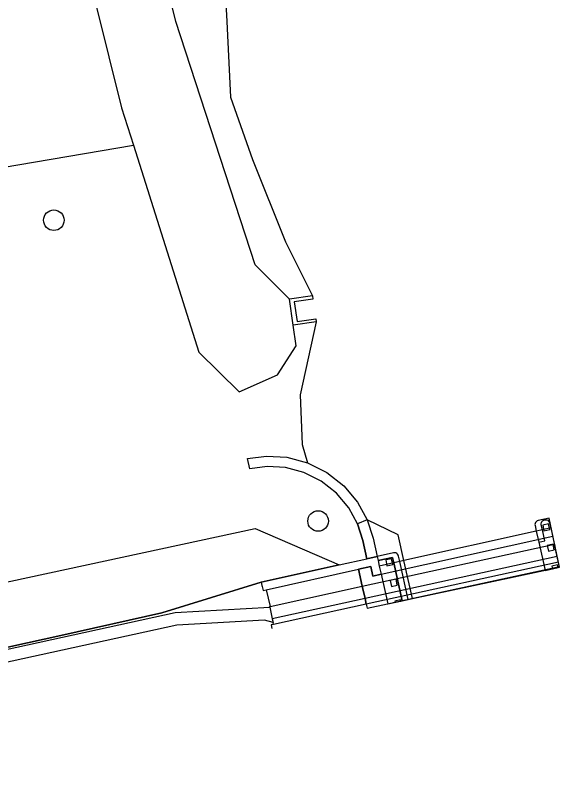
# Model space of a CAD drawing. Extents: x 160806 to 161707, y 383697 to 384148.
# Drawn here: x 161680.77 to 161706.65, y 383862.05 to 383898.89 of the extents above; entities that cross this region are included whole.
import ezdxf

# ---------------------------------------------------------------- set-up
doc = ezdxf.new("R2010")
doc.units = 0
for name, color, linetype in [('IMGEO_Boom', 7, 'Continuous'), ('IMGEO_Dek', 7, 'Continuous'), ('IMGEO_Groenvoorziening', 7, 'Continuous'), ('IMGEO_Hek', 7, 'Continuous'), ('IMGEO_Kademuur', 7, 'Continuous'), ('IMGEO_Muur', 7, 'Continuous'), ('IMGEO_Pijler', 7, 'Continuous'), ('IMGEO_Spoorbaan_halfverhard', 7, 'Continuous'), ('IMGEO_Terreindeel_gesloten', 7, 'Continuous'), ('IMGEO_Terreindeel_open', 7, 'Continuous'), ('IMGEO_Waterloop', 7, 'Continuous')]:
    doc.layers.add(name, color=color, linetype=linetype)

msp = doc.modelspace()

# ---------------------------------------------------------------- linework, layer by layer
at = {"layer": 'IMGEO_Boom'}
for centre in [(161682.598, 383889.147), (161695.165, 383874.827)]:
    msp.add_circle(centre, 0.489, dxfattribs=at)
at = {"layer": 'IMGEO_Dek'}
for points in [[(161699.163, 383871.031), (161699.651, 383871.135), (161699.248, 383872.946), (161698.975, 383874.173), (161697.501, 383874.883), (161697.041, 383874.687), (161697.292, 383873.904), (161697.486, 383873.031), (161697.974, 383873.14), (161698.018, 383872.945), (161698.702, 383873.097), (161698.76, 383872.838)], [(161705.959, 383872.479), (161706.646, 383872.625), (161706.149, 383874.961), (161705.637, 383874.847), (161705.59, 383874.83), (161705.547, 383874.801), (161705.511, 383874.759), (161705.489, 383874.709), (161705.48, 383874.657), (161705.485, 383874.608), (161705.543, 383874.349), (161705.659, 383873.827)], [(161706.246, 383874.505), (161706.226, 383874.501), (161705.834, 383874.413), (161705.543, 383874.349), (161699.248, 383872.946), (161699.052, 383872.903), (161698.76, 383872.838), (161698.076, 383872.685), (161698.163, 383872.295), (161697.772, 383872.208), (161697.671, 383872.662), (161697.085, 383872.532), (161697.266, 383871.72), (161697.397, 383871.134), (161697.455, 383870.872), (161697.499, 383870.677), (161706.646, 383872.625)], [(161699.455, 383871.093), (161699.052, 383872.903), (161698.994, 383873.162), (161698.978, 383873.208), (161698.948, 383873.252), (161698.906, 383873.287), (161698.856, 383873.31), (161698.804, 383873.319), (161698.755, 383873.314), (161697.974, 383873.14), (161698.018, 383872.945), (161698.076, 383872.685), (161698.163, 383872.295), (161698.477, 383870.885)], [(161699.163, 383871.031), (161698.76, 383872.838), (161698.702, 383873.097), (161698.018, 383872.945), (161698.076, 383872.685), (161698.163, 383872.295), (161698.477, 383870.885)]]:
    msp.add_lwpolyline(points, close=True, dxfattribs=at)
at = {"layer": 'IMGEO_Groenvoorziening'}
for points in [[(161670.931, 383981.719), (161674.293, 383954.013), (161682.229, 383908.951), (161685.822, 383894.498), (161686.383, 383892.722)], [(161693.801, 383885.386), (161692.179, 383887.027), (161688.398, 383898.603), (161684.806, 383913.056), (161676.87, 383958.118), (161673.773, 383981.631)], [(161680.134, 383891.651), (161686.383, 383892.722)], [(161686.383, 383892.722), (161689.49, 383882.874), (161691.406, 383880.984), (161693.228, 383881.783), (161694.117, 383883.165), (161693.977, 383884.148)], [(161678.693, 383871.571), (161692.17, 383874.476), (161696.167, 383872.737)], [(161692.46, 383871.911), (161687.731, 383870.454), (161682.93, 383869.376), (161670.593, 383866.669)]]:
    msp.add_lwpolyline(points, dxfattribs=at)
at = {"layer": 'IMGEO_Hek'}
msp.add_lwpolyline([(161468.352, 383821.972), (161470.021, 383822.345), (161472.634, 383822.879), (161475.023, 383823.371), (161479.934, 383824.467), (161509.272, 383830.942), (161514.217, 383832.035), (161521.635, 383833.723), (161580.201, 383846.689), (161582.51, 383847.687), (161585.012, 383847.75), (161614.342, 383854.325), (161641.301, 383860.274), (161651.06, 383862.411), (161662.497, 383864.892), (161670.593, 383866.669), (161682.93, 383869.376), (161687.731, 383870.454), (161692.46, 383871.911), (161696.167, 383872.737)], dxfattribs=at)
at = {"layer": 'IMGEO_Kademuur'}
for points in [[(161694.897, 383885.542), (161693.801, 383885.386)], [(161694.897, 383885.542), (161694.918, 383885.393), (161694.03, 383885.267), (161694.164, 383884.326), (161695.052, 383884.453), (161695.073, 383884.304)], [(161693.977, 383884.148), (161693.801, 383885.386)], [(161695.073, 383884.304), (161693.977, 383884.148)]]:
    msp.add_lwpolyline(points, dxfattribs=at)
at = {"layer": 'IMGEO_Muur'}
for points in [[(161697.486, 383873.031), (161697.292, 383873.904), (161697.041, 383874.687), (161696.623, 383875.452), (161696.041, 383876.148), (161695.314, 383876.723), (161694.484, 383877.137), (161693.607, 383877.37), (161692.737, 383877.422), (161691.921, 383877.318), (161691.812, 383877.806), (161692.719, 383877.922), (161693.685, 383877.863), (161694.66, 383877.605)], [(161694.66, 383877.605), (161695.582, 383877.145), (161696.389, 383876.506), (161697.037, 383875.733), (161697.501, 383874.883), (161697.78, 383874.013), (161697.974, 383873.14)], [(161705.659, 383873.827), (161705.95, 383873.892), (161705.834, 383874.413), (161705.781, 383874.649), (161705.776, 383874.698), (161705.785, 383874.75), (161705.808, 383874.799), (161705.843, 383874.841), (161705.887, 383874.871), (161705.91, 383874.879), (161705.959, 383874.89), (161705.984, 383874.892), (161706.036, 383874.884), (161706.086, 383874.861), (161706.127, 383874.826), (161706.157, 383874.782), (161706.174, 383874.736), (161706.226, 383874.501), (161706.342, 383873.98)], [(161698.163, 383872.295), (161706.329, 383874.114)], [(161706.357, 383873.983), (161706.342, 383873.98)], [(161706.342, 383873.98), (161706.418, 383873.638)], [(161706.418, 383873.638), (161706.43, 383873.641)], [(161706.644, 383872.625), (161706.418, 383873.638)], [(161696.167, 383872.737), (161697.486, 383873.031)], [(161697.974, 383873.14), (161697.486, 383873.031)], [(161697.974, 383873.14), (161698.018, 383872.945), (161698.076, 383872.685), (161698.119, 383872.49), (161698.163, 383872.295)], [(161696.167, 383872.737), (161692.46, 383871.911)], [(161697.085, 383872.532), (161697.671, 383872.662), (161697.772, 383872.208), (161698.163, 383872.295)], [(161706.595, 383872.863), (161697.455, 383870.872)], [(161698.743, 383870.942), (161706.638, 383872.662)], [(161692.701, 383871.555), (161697.085, 383872.532)], [(161692.46, 383871.911), (161692.492, 383871.766), (161692.503, 383871.716), (161692.547, 383871.521), (161692.701, 383871.555)], [(161697.455, 383870.872), (161693.041, 383869.91)], [(161693.041, 383869.91), (161692.928, 383869.885), (161692.966, 383869.711)]]:
    msp.add_lwpolyline(points, dxfattribs=at)
at = {"layer": 'IMGEO_Pijler'}
for points in [[(161705.847, 383874.638), (161705.908, 383874.364), (161706.181, 383874.425), (161706.12, 383874.699)], [(161706.338, 383873.722), (161706.065, 383873.661), (161706.126, 383873.388), (161706.399, 383873.449)], [(161698.38, 383872.974), (161698.441, 383872.701), (161698.714, 383872.762), (161698.654, 383873.035)], [(161706.585, 383872.612), (161706.555, 383872.746), (161706.282, 383872.685), (161706.311, 383872.554)], [(161698.599, 383871.992), (161698.66, 383871.719), (161698.933, 383871.78), (161698.872, 383872.053)], [(161699.103, 383871.018), (161699.091, 383871.071), (161698.818, 383871.01), (161698.829, 383870.96)]]:
    msp.add_lwpolyline(points, close=True, dxfattribs=at)
at = {"layer": 'IMGEO_Spoorbaan_halfverhard'}
for points in [[(161693.023, 383869.99), (161692.62, 383870.112), (161688.454, 383869.869), (161670.738, 383866.006), (161670.61, 383866.592)], [(161693.041, 383869.91), (161693.023, 383869.99)]]:
    msp.add_lwpolyline(points, dxfattribs=at)
at = {"layer": 'IMGEO_Terreindeel_gesloten'}
for points in [[(161697.266, 383871.72), (161706.413, 383873.721)], [(161706.538, 383873.134), (161697.397, 383871.134)], [(161692.878, 383870.76), (161697.266, 383871.72)], [(161697.397, 383871.134), (161697.266, 383871.72)], [(161697.397, 383871.134), (161692.984, 383870.169)], [(161697.455, 383870.872), (161697.397, 383871.134)], [(161670.61, 383866.592), (161688.372, 383870.466), (161692.862, 383870.727)], [(161692.862, 383870.727), (161692.856, 383870.755), (161692.878, 383870.76)], [(161692.862, 383870.727), (161692.984, 383870.169)], [(161692.984, 383870.169), (161693.023, 383869.99)]]:
    msp.add_lwpolyline(points, dxfattribs=at)
at = {"layer": 'IMGEO_Terreindeel_open'}
for points in [[(161697.266, 383871.72), (161697.085, 383872.532)], [(161692.701, 383871.555), (161692.878, 383870.76)]]:
    msp.add_lwpolyline(points, dxfattribs=at)
at = {"layer": 'IMGEO_Waterloop'}
for points in [[(161678.474, 383976.655), (161678.765, 383973.518), (161683.868, 383934.518), (161686.078, 383923.998), (161690.417, 383905.087), (161690.803, 383898.923), (161691.005, 383895.001), (161692.042, 383892.04), (161693.61, 383888.118), (161694.897, 383885.542)], [(161695.073, 383884.304), (161694.319, 383880.828), (161694.405, 383878.472), (161694.66, 383877.605)]]:
    msp.add_lwpolyline(points, dxfattribs=at)

doc.saveas('drawing.dxf')
